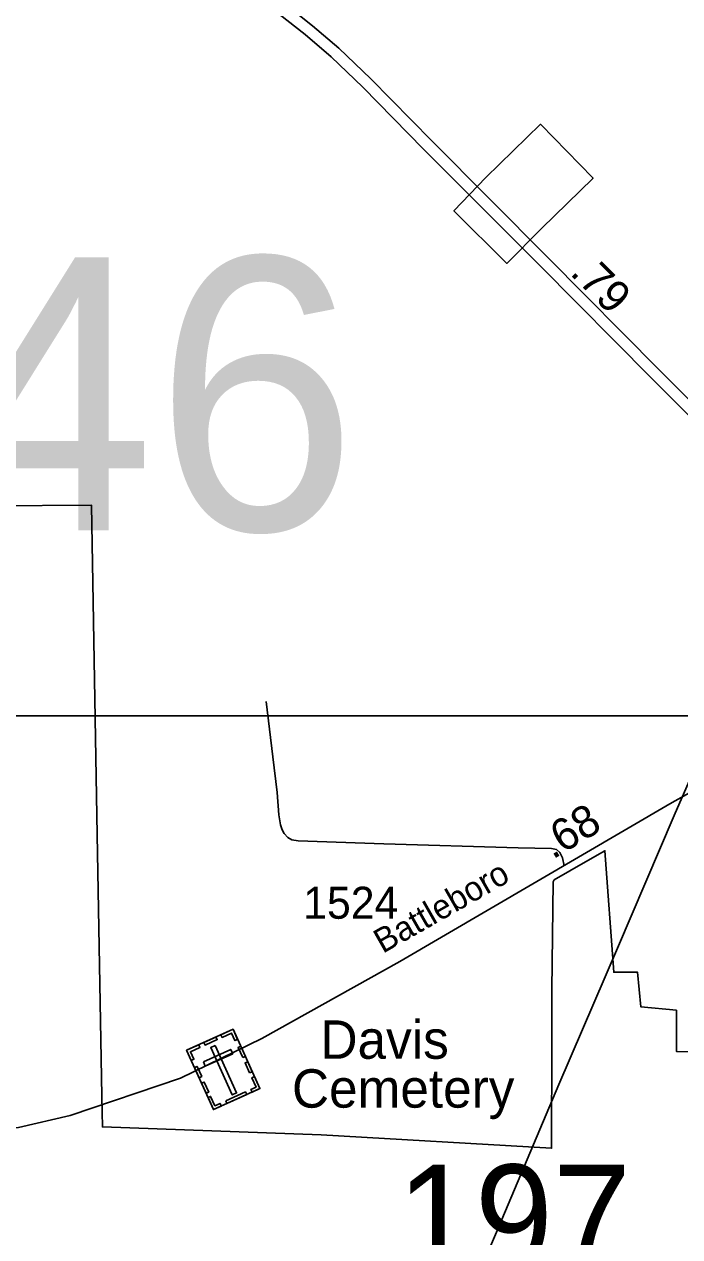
# Model space of a CAD drawing. Extents: x 2220236 to 2384410, y 720751 to 894131.
# Drawn here: x 2361419 to 2363981, y 834520 to 839260 of the extents above; entities that cross this region are included whole.
import ezdxf

# ---------------------------------------------------------------- set-up
doc = ezdxf.new("R2010")
doc.units = 0
doc.layers.add('Default', color=7, linetype='Continuous')

msp = doc.modelspace()

# ---------------------------------------------------------------- linework, layer by layer
at = {"layer": 'Default'}
for points in [[(2365763.5, 840233.1), (2365387.9, 839373), (2365175.7, 838884.5), (2364938.2, 838357.8), (2364607, 837628.1), (2364180.7, 836673.2), (2363958.7, 836166.7), (2363737, 835648.3), (2363507.5, 835115.6), (2363260.7, 834528.9), (2363046.8, 834030.5), (2362542.8, 832870.8), (2362323.1, 832356.4), (2362132.5, 831914.2)], [(2365047.6, 836757.8), (2364971.5, 836845), (2364759.9, 837047.4), (2364549.1, 837259.9), (2364195.2, 837615.6), (2363901.9, 837907.5), (2363465.1, 838347.7), (2363011.2, 838803.3), (2362773.6, 839045.7), (2362648.7, 839166), (2362545.4, 839253.7), (2362442, 839335.2), (2362359.8, 839390.5), (2362284.1, 839433.2), (2362196.3, 839477.1), (2362076, 839531.8), (2361981.2, 839570.5)], [(2365047.6, 836757.8), (2364971.5, 836845), (2364759.9, 837047.4), (2364549.1, 837259.9), (2364195.2, 837615.6), (2363901.9, 837907.5), (2363465.1, 838347.7), (2363011.2, 838803.3), (2362773.6, 839045.7), (2362648.7, 839166), (2362545.4, 839253.7), (2362442, 839335.2), (2362359.8, 839390.5), (2362284.1, 839433.2), (2362196.3, 839477.1), (2362076, 839531.8), (2361981.2, 839570.5)], [(2361962.6, 839529.4), (2362058.2, 839490.4), (2362176.9, 839436.4), (2362262.9, 839393.3), (2362336.1, 839352.1), (2362415.4, 839298.8), (2362516.8, 839218.8), (2362618.4, 839132.6), (2362741.8, 839013.7), (2362979.1, 838771.6), (2363433.1, 838315.9), (2363870, 837875.6), (2364163.3, 837583.7), (2364517.1, 837228.1), (2364728.3, 837015.2), (2364938.9, 836813.9), (2364999.1, 836744.8)], [(2361962.6, 839529.4), (2362058.2, 839490.4), (2362176.9, 839436.4), (2362262.9, 839393.3), (2362336.1, 839352.1), (2362415.4, 839298.8), (2362516.8, 839218.8), (2362618.4, 839132.6), (2362741.8, 839013.7), (2362979.1, 838771.6), (2363433.1, 838315.9), (2363870, 837875.6), (2364163.3, 837583.7), (2364517.1, 837228.1), (2364728.3, 837015.2), (2364938.9, 836813.9), (2364999.1, 836744.8)], [(2361295.2, 837377.2), (2361681.8, 837379.7), (2361703.5, 836091.8), (2361722, 835070.4), (2361723, 835007.1), (2361724.2, 834949.4), (2362579.5, 834919.1), (2363479.8, 834866.4), (2363480.2, 835283.6), (2363480.5, 835434.2), (2363480.8, 835485.4), (2363486.2, 835907.9), (2363490.2, 835915.1), (2363612.5, 835985.3), (2363687.8, 836028.8), (2363722.5, 835554.1), (2363816, 835554.1), (2363829, 835418.7), (2363967.5, 835405.8), (2363967.5, 835244.7), (2364456.8, 835241.6)], [(2361295.2, 837377.2), (2361681.8, 837379.7), (2361703.5, 836091.8), (2361722, 835070.4), (2361723, 835007.1), (2361724.2, 834949.4), (2362579.5, 834919.1), (2363479.8, 834866.4), (2363480.2, 835283.6), (2363480.5, 835434.2), (2363480.8, 835485.4), (2363486.2, 835907.9), (2363490.2, 835915.1), (2363612.5, 835985.3), (2363687.8, 836028.8), (2363722.5, 835554.1), (2363816, 835554.1), (2363829, 835418.7), (2363967.5, 835405.8), (2363967.5, 835244.7), (2364456.8, 835241.6)], [(2361295.2, 837377.2), (2361681.8, 837379.7), (2361703.5, 836091.8), (2361722, 835070.4), (2361723, 835007.1), (2361724.2, 834949.4), (2362579.5, 834919.1), (2363479.8, 834866.4), (2363480.2, 835283.6), (2363480.5, 835434.2), (2363480.8, 835485.4), (2363486.2, 835907.9), (2363490.2, 835915.1), (2363612.5, 835985.3), (2363687.8, 836028.8), (2363722.5, 835554.1), (2363816, 835554.1), (2363829, 835418.7), (2363967.5, 835405.8), (2363967.5, 835244.7), (2364456.8, 835241.6)], [(2364999.1, 836744.8), (2364858.1, 836705.3), (2364665.2, 836617), (2363941.9, 836212.7), (2362886.5, 835596.2), (2362347.4, 835295.3), (2362029.8, 835139.9), (2361597.6, 834994.4), (2361396.7, 834947.3), (2361273.2, 834936), (2361040.9, 834932.8), (2360542.2, 834969.2), (2359799.4, 835041.1), (2359680.3, 835048.4), (2359095.4, 835105.6), (2358650.7, 835139.4), (2356308.8, 835355.1), (2356191, 835353.7), (2355753.2, 835178.6), (2355464.7, 835076.4), (2355163.2, 834954.7), (2355002.7, 834896.3), (2354765.2, 834839.5), (2354690.6, 834836.3)], [(2364999.1, 836744.8), (2364858.1, 836705.3), (2364665.2, 836617), (2363941.9, 836212.7), (2362886.5, 835596.2), (2362347.4, 835295.3), (2362029.8, 835139.9), (2361597.6, 834994.4), (2361396.7, 834947.3), (2361273.2, 834936), (2361040.9, 834932.8), (2360542.2, 834969.2), (2359799.4, 835041.1), (2359680.3, 835048.4), (2359095.4, 835105.6), (2358650.7, 835139.4), (2356308.8, 835355.1), (2356191, 835353.7), (2355753.2, 835178.6), (2355464.7, 835076.4), (2355163.2, 834954.7), (2355002.7, 834896.3), (2354765.2, 834839.5), (2354690.6, 834836.3)], [(2363529.3, 835970.1), (2363522.8, 836001), (2363511.4, 836022), (2363498.5, 836033.4), (2363479, 836038.3), (2363349.3, 836039.9), (2362824.1, 836056.1), (2362489.3, 836068.3), (2362465, 836071.5), (2362448.7, 836081.3), (2362434.2, 836095.9), (2362426.1, 836110.5), (2362419.6, 836129.9), (2362413.1, 836168.9), (2362406.6, 836256.5), (2362390.4, 836396), (2362364.4, 836611.7)], [(2352250.4, 836555.8), (2366536.4, 836555.8), (2366536.4, 826026.4), (2352250.4, 826026.4), (2352250.4, 836555.8)]]:
    msp.add_lwpolyline(points, dxfattribs=at)
for points in [[(2363439, 838459.9), (2363304.8, 838324.5), (2363098, 838530.8), (2363222.8, 838660.5), (2363436.8, 838868.4), (2363437.2, 838867.9), (2363640.5, 838659), (2363641, 838657.1), (2363442.2, 838463.1)], [(2363439, 838459.9), (2363304.8, 838324.5), (2363098, 838530.8), (2363222.8, 838660.5), (2363436.8, 838868.4), (2363437.2, 838867.9), (2363640.5, 838659), (2363641, 838657.1), (2363442.2, 838463.1)], [(2363439, 838459.9), (2363304.8, 838324.5), (2363098, 838530.8), (2363222.8, 838660.5), (2363436.8, 838868.4), (2363437.2, 838867.9), (2363640.5, 838659), (2363641, 838657.1), (2363442.2, 838463.1)], [(2362053.2, 835249), (2362234.6, 835331.2), (2362339.6, 835099.2), (2362158.3, 835017.1)], [(2362120.7, 835279.6), (2362167.9, 835300.9), (2362172.6, 835290.6), (2362125.4, 835269.2)], [(2362252.5, 835291.7), (2362242.2, 835287), (2362228.9, 835316.3), (2362192, 835299.6), (2362187.4, 835309.7), (2362234.7, 835331.1)], [(2362071.1, 835209.6), (2362081.4, 835214.2), (2362068.2, 835243.6), (2362105.1, 835260.3), (2362100.5, 835270.4), (2362053.2, 835249)], [(2362164.6, 835267.3), (2362147.6, 835259.6), (2362231.3, 835074.9), (2362248.3, 835082.6)], [(2362272.3, 835220.4), (2362254.4, 835259.9), (2362264.8, 835264.6), (2362282.7, 835225.1)], [(2362118.5, 835203.9), (2362126.2, 835186.8), (2362233.4, 835235.4), (2362225.7, 835252.4)], [(2362101.7, 835142), (2362083.8, 835181.5), (2362094.2, 835186.1), (2362112.1, 835146.7)], [(2362299.5, 835160.3), (2362281.6, 835199.8), (2362292, 835204.5), (2362309.8, 835165)], [(2362129.4, 835080.8), (2362111.5, 835120.2), (2362121.9, 835124.9), (2362139.8, 835085.5)], [(2362309.5, 835085.5), (2362304.7, 835096), (2362324.8, 835105.1), (2362308.1, 835141.9), (2362318.2, 835146.5), (2362339.6, 835099.2)], [(2362188.4, 835030.8), (2362183.7, 835041.2), (2362163.6, 835032.1), (2362146.9, 835069), (2362136.8, 835064.4), (2362158.2, 835017.1)], [(2362205.9, 835051.2), (2362283.2, 835086.2), (2362287.9, 835075.9), (2362210.6, 835040.8)]]:
    msp.add_lwpolyline(points, close=True, dxfattribs=at)

# ---------------------------------------------------------------- texts
for s, height, p in [('246', 1066.27, (2360342.1, 837281.7)), ('1524', 125, (2362508.8, 835763.2)), ('  Davis', 150, (2362465, 835215.8)), ('Cemetery', 150, (2362465, 835024.8)), ('197', 410.1, (2362874.8, 834392.2))]:
    msp.add_text(s, height=height, dxfattribs=at).set_placement(p)
for s, height, rotation, p in [('.79', 125, 314.8035, (2363548, 838284.3)), ('.68', 125, 31.0307, (2363483.9, 835993.4)), ('Battleboro', 95, 29.696, (2362819.8, 835625.6))]:
    msp.add_text(s, height=height, rotation=rotation, dxfattribs=at).set_placement(p)

doc.saveas('drawing.dxf')
